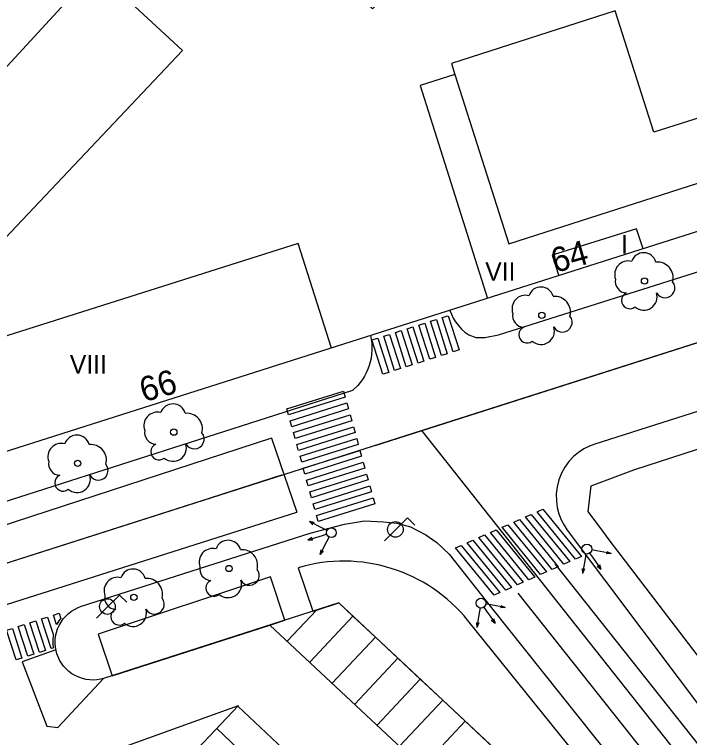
# Model space of a CAD drawing. Extents: x 282771 to 285132, y 4823109 to 4825496.
# Drawn here: x 284415.7 to 284470.6, y 4823599.6 to 4823658.4 of the extents above; entities that cross this region are included whole.
import ezdxf

# ---------------------------------------------------------------- set-up
doc = ezdxf.new("R2010")
doc.units = 0
for name, color, linetype in [('ACERA-BORDILLO', 7, 'Continuous'), ('APARCAMIENTO', 7, 'Continuous'), ('ARBOL', 7, 'Continuous'), ('BORDILLO', 7, 'Continuous'), ('CALLE-EJE', 7, 'Continuous'), ('EDIFICIO', 7, 'Continuous'), ('FAROLA', 7, 'Continuous'), ('INTERIOR-EDIFICIO', 7, 'Continuous'), ('MEDIANERA', 7, 'Continuous'), ('NUM-PORTAL', 7, 'Continuous'), ('PASO-PEATONES', 7, 'Continuous'), ('SEMAFORO', 7, 'Continuous'), ('SENAL-VIARIA', 7, 'Continuous'), ('TXT-ALTURA-EDIFICIO', 7, 'Continuous'), ('ZONA-VERDE', 7, 'Continuous')]:
    doc.layers.add(name, color=color, linetype=linetype)

msp = doc.modelspace()

# ---------------------------------------------------------------- linework, layer by layer
at = {"layer": 'ACERA-BORDILLO'}
for points in [[(284451.151, 4823634.336), (284451.272, 4823634.018), (284451.426, 4823633.703), (284451.614, 4823633.394), (284451.836, 4823633.098), (284452.091, 4823632.819), (284452.376, 4823632.563), (284452.689, 4823632.335), (284453.26, 4823632.14), (284453.996, 4823632.14), (284455.106, 4823632.348), (284521.007, 4823653.205), (284528.539, 4823655.623), (284529.88, 4823656.358), (284531.059, 4823657.336), (284531.793, 4823658.253), (284532.238, 4823659.268)], [(284542.211, 4823648.706), (284462.932, 4823623.455), (284462.492, 4823623.289), (284462.052, 4823623.066), (284461.62, 4823622.784), (284461.21, 4823622.44), (284460.832, 4823622.038), (284460.5, 4823621.58), (284460.223, 4823621.076), (284460.011, 4823620.537), (284459.871, 4823619.974), (284459.804, 4823619.403), (284459.81, 4823618.838), (284459.884, 4823618.29), (284460.02, 4823617.773), (284460.207, 4823617.292), (284460.437, 4823616.856), (284460.7, 4823616.465), (284475.796, 4823596.36)], [(284444.7, 4823632.282), (284444.793, 4823631.692), (284444.811, 4823631.387), (284444.808, 4823631.078), (284444.784, 4823630.768), (284444.738, 4823630.457), (284444.672, 4823630.149), (284444.583, 4823629.846), (284444.475, 4823629.549), (284444.346, 4823629.261), (284444.199, 4823628.984), (284444.034, 4823628.719), (284443.853, 4823628.469), (284443.659, 4823628.234), (284443.235, 4823627.814), (284393.096, 4823611.759)], [(284421.116, 4823610.23), (284439.79, 4823616.217), (284441.214, 4823616.592), (284442.568, 4823616.93), (284444.201, 4823617.202), (284445.756, 4823617.123), (284446.823, 4823617.029), (284447.936, 4823616.732), (284449.198, 4823616.064), (284450.089, 4823615.445), (284451.103, 4823614.508), (284454.436, 4823610.278), (284470.067, 4823590.626)]]:
    msp.add_lwpolyline(points, dxfattribs=at)
at = {"layer": 'APARCAMIENTO'}
for p, q in [((284389.233, 4823554.932), (284433.961, 4823602.185)), ((284423.365, 4823598.356), (284433.961, 4823602.185)), ((284433.916, 4823602.138), (284437.593, 4823598.657)), ((284432.198, 4823600.322), (284435.875, 4823596.841))]:
    msp.add_line(p, q, dxfattribs=at)
for points in [[(284436.643, 4823623.949), (284403.976, 4823613.282)], [(284405.592, 4823607.399), (284438.711, 4823617.904)], [(284437.928, 4823607.415), (284440.303, 4823609.953)], [(284439.754, 4823605.707), (284443.26, 4823609.455)], [(284464.558, 4823582.5), (284436.517, 4823608.735)], [(284441.579, 4823603.999), (284445.086, 4823607.747)], [(284443.405, 4823602.291), (284446.911, 4823606.039)], [(284445.23, 4823600.583), (284448.737, 4823604.331)], [(284447.056, 4823598.875), (284450.562, 4823602.623)], [(284448.881, 4823597.167), (284452.388, 4823600.915)]]:
    msp.add_lwpolyline(points, dxfattribs=at)
at = {"layer": 'ARBOL'}
for centre in [(284466.975, 4823636.729), (284458.626, 4823633.939), (284428.695, 4823624.429), (284420.885, 4823621.889), (284433.182, 4823613.333), (284425.449, 4823610.992)]:
    msp.add_circle(centre, 0.255, dxfattribs=at)
for centre, radius, start, end in [((284466.905, 4823637.989), 1.038, 15.64228, 161.38435), ((284465.645, 4823637.259), 1.097, 75.4318, 200.55608), ((284468.035, 4823636.989), 1.272, 345.03273, 95.79925), ((284465.535, 4823636.689), 0.935, 168.59898, 268.13236), ((284468.645, 4823636.159), 0.797, 208.96246, 38.99103), ((284458.556, 4823635.199), 1.038, 15.64228, 161.38435), ((284457.296, 4823634.469), 1.097, 75.4318, 200.55608), ((284459.686, 4823634.199), 1.272, 345.03273, 95.79925), ((284465.775, 4823635.139), 0.672, 113.73672, 309.4725), ((284466.915, 4823635.439), 1.086, 228.95447, 17.92796), ((284457.186, 4823633.899), 0.935, 168.59898, 268.13236), ((284460.296, 4823633.369), 0.797, 208.96246, 38.99103), ((284457.426, 4823632.349), 0.672, 113.73672, 309.4725), ((284458.566, 4823632.649), 1.086, 228.95447, 17.92796), ((284428.625, 4823625.689), 1.038, 15.64228, 161.38435), ((284427.365, 4823624.959), 1.097, 75.4318, 200.55608), ((284429.755, 4823624.689), 1.272, 345.03273, 95.79925), ((284420.815, 4823623.149), 1.038, 15.64228, 161.38435), ((284427.255, 4823624.389), 0.935, 168.59898, 268.13236), ((284430.365, 4823623.859), 0.797, 208.96246, 38.99103), ((284419.555, 4823622.419), 1.097, 75.4318, 200.55608), ((284421.945, 4823622.149), 1.272, 345.03273, 95.79925), ((284427.495, 4823622.839), 0.672, 113.73672, 309.4725), ((284428.635, 4823623.139), 1.086, 228.95447, 17.92796), ((284419.445, 4823621.849), 0.935, 168.59898, 268.13236), ((284422.555, 4823621.319), 0.797, 208.96246, 38.99103), ((284419.685, 4823620.299), 0.672, 113.73672, 309.4725), ((284420.825, 4823620.599), 1.086, 228.95447, 17.92796), ((284433.112, 4823614.593), 1.038, 15.64228, 161.38435), ((284431.852, 4823613.863), 1.097, 75.4318, 200.55608), ((284434.241, 4823613.593), 1.272, 345.03273, 95.79925), ((284425.379, 4823612.252), 1.038, 15.64228, 161.38435), ((284431.742, 4823613.293), 0.935, 168.59898, 268.13236), ((284434.851, 4823612.763), 0.797, 208.96246, 38.99103), ((284424.119, 4823611.522), 1.097, 75.4318, 200.55608), ((284426.509, 4823611.252), 1.272, 345.03273, 95.79925), ((284431.982, 4823611.743), 0.672, 113.73672, 309.4725), ((284433.122, 4823612.043), 1.086, 228.95447, 17.92796), ((284424.009, 4823610.952), 0.935, 168.59898, 268.13236), ((284427.119, 4823610.422), 0.797, 208.96246, 38.99103), ((284424.249, 4823609.402), 0.672, 113.73672, 309.4725), ((284425.389, 4823609.702), 1.086, 228.95447, 17.92796)]:
    msp.add_arc(centre, radius, start, end, dxfattribs=at)
at = {"layer": 'BORDILLO'}
for points in [[(284422.989, 4823604.384), (284422.724, 4823604.318), (284422.446, 4823604.275), (284422.156, 4823604.257), (284421.859, 4823604.268), (284421.559, 4823604.308), (284421.259, 4823604.379), (284420.965, 4823604.481), (284420.681, 4823604.613), (284420.413, 4823604.773), (284420.163, 4823604.958), (284419.935, 4823605.166), (284419.733, 4823605.391), (284419.557, 4823605.631), (284419.408, 4823605.88), (284419.287, 4823606.134), (284419.192, 4823606.39), (284419.12, 4823606.654), (284419.071, 4823606.932), (284419.047, 4823607.221), (284419.051, 4823607.518), (284419.085, 4823607.819), (284419.15, 4823608.12), (284419.245, 4823608.417), (284419.371, 4823608.703), (284419.525, 4823608.975), (284419.705, 4823609.229), (284419.908, 4823609.461), (284420.129, 4823609.668), (284420.365, 4823609.849), (284420.61, 4823610.003), (284420.862, 4823610.13), (284421.116, 4823610.23)], [(284470.067, 4823590.626), (284470.213, 4823590.426), (284470.346, 4823590.207), (284470.462, 4823589.973), (284470.559, 4823589.724), (284470.635, 4823589.463), (284470.687, 4823589.193), (284470.715, 4823588.917), (284470.716, 4823588.639), (284470.692, 4823588.361), (284470.643, 4823588.088), (284470.569, 4823587.823), (284470.473, 4823587.569), (284470.356, 4823587.329), (284470.222, 4823587.105), (284470.072, 4823586.898), (284469.91, 4823586.709), (284468.818, 4823585.543), (284442.107, 4823610.533), (284422.989, 4823604.384)], [(284419.1, 4823606.728), (284416.368, 4823605.728), (284418.368, 4823600.492), (284419.258, 4823600.404), (284422.989, 4823604.384)]]:
    msp.add_lwpolyline(points, dxfattribs=at)
at = {"layer": 'CALLE-EJE'}
for points in [[(284448.846, 4823624.555), (284547.201, 4823655.952)], [(284338.187, 4823593.294), (284346.949, 4823592.97), (284404.881, 4823610.502), (284448.846, 4823624.555)], [(284448.846, 4823624.555), (284521.493, 4823532.736)]]:
    msp.add_lwpolyline(points, dxfattribs=at)
at = {"layer": 'EDIFICIO'}
for points in [[(284398.535, 4823617.579), (284398.145, 4823618.559), (284397.645, 4823619.689), (284397.155, 4823620.679), (284396.605, 4823621.699), (284396.095, 4823622.579), (284395.505, 4823623.509), (284394.835, 4823624.489), (284394.175, 4823625.379), (284393.505, 4823626.209), (284392.755, 4823627.089), (284391.996, 4823627.909), (284391.446, 4823628.469), (284471.875, 4823715.938), (284527.104, 4823664.218), (284525.604, 4823658.048), (284398.535, 4823617.579)], [(284466.115, 4823621.349), (284487.485, 4823628.299), (284499.994, 4823632.369), (284515.504, 4823637.419), (284550.694, 4823648.859)], [(284545.104, 4823559.729), (284528.194, 4823546.33), (284524.219, 4823543.175), (284521.263, 4823543.51), (284513.564, 4823553.14), (284506.434, 4823562.059), (284498.254, 4823572.289), (284488.545, 4823584.439), (284475.955, 4823600.189), (284464.105, 4823615.669), (284463.655, 4823616.269), (284462.405, 4823617.959), (284462.625, 4823620.059), (284466.115, 4823621.349)]]:
    msp.add_lwpolyline(points, dxfattribs=at)
at = {"layer": 'FAROLA'}
for p, q in [((284447.699, 4823617.442), (284446.759, 4823616.512)), ((284448.289, 4823616.852), (284447.699, 4823617.442)), ((284446.759, 4823616.512), (284445.829, 4823615.572)), ((284424.275, 4823611.17), (284423.335, 4823610.24)), ((284424.865, 4823610.58), (284424.275, 4823611.17)), ((284423.335, 4823610.24), (284422.405, 4823609.3))]:
    msp.add_line(p, q, dxfattribs=at)
for centre in [(284446.719, 4823616.512), (284423.295, 4823610.24)]:
    msp.add_circle(centre, 0.637, dxfattribs=at)
at = {"layer": 'INTERIOR-EDIFICIO'}
for points in [[(284431.065, 4823671.558), (284444.855, 4823658.858), (284446.695, 4823660.878), (284447.565, 4823660.088), (284457.195, 4823670.488), (284449.095, 4823677.728), (284467.345, 4823697.018), (284474.665, 4823690.298), (284479.855, 4823695.888), (284506.854, 4823671.218), (284501.724, 4823665.628), (284506.564, 4823661.158), (284503.814, 4823660.278), (284487.145, 4823654.998), (284467.725, 4823648.839), (284464.595, 4823658.698), (284451.275, 4823654.418), (284451.555, 4823653.518), (284448.735, 4823652.638), (284454.195, 4823635.309)], [(284441.515, 4823631.269), (284438.815, 4823639.769), (284411.335, 4823631.079), (284409.375, 4823634.299), (284429.415, 4823655.478), (284422.325, 4823662.048)], [(284466.858, 4823639.339), (284466.335, 4823640.979), (284459.465, 4823638.839), (284459.996, 4823637.153)]]:
    msp.add_lwpolyline(points, dxfattribs=at)
at = {"layer": 'MEDIANERA'}
msp.add_lwpolyline([(284451.555, 4823653.518), (284455.945, 4823639.739), (284472.075, 4823644.919), (284473.245, 4823641.379)], dxfattribs=at)
at = {"layer": 'PASO-PEATONES'}
for points in [[(284449.576, 4823633.448), (284450.053, 4823633.599), (284450.941, 4823630.811), (284450.464, 4823630.659)], [(284450.529, 4823633.751), (284451.005, 4823633.903), (284451.894, 4823631.114), (284451.417, 4823630.962)], [(284447.671, 4823632.841), (284448.147, 4823632.992), (284449.035, 4823630.204), (284448.559, 4823630.052)], [(284448.623, 4823633.144), (284449.1, 4823633.296), (284449.988, 4823630.507), (284449.512, 4823630.355)], [(284445.765, 4823632.234), (284446.241, 4823632.385), (284447.129, 4823629.597), (284446.653, 4823629.445)], [(284446.718, 4823632.537), (284447.194, 4823632.689), (284448.082, 4823629.9), (284447.606, 4823629.749)], [(284445.7, 4823629.142), (284444.812, 4823631.93), (284445.288, 4823632.082), (284446.177, 4823629.293)], [(284438.025, 4823625.834), (284437.891, 4823626.316), (284442.497, 4823627.764), (284442.63, 4823627.283)], [(284438.292, 4823624.87), (284438.158, 4823625.352), (284442.764, 4823626.8), (284442.898, 4823626.318)], [(284438.56, 4823623.906), (284438.426, 4823624.388), (284443.032, 4823625.836), (284443.166, 4823625.354)], [(284438.813, 4823622.994), (284438.694, 4823623.424), (284443.3, 4823624.872), (284443.409, 4823624.479), (284443.434, 4823624.39), (284438.83, 4823622.942)], [(284439.096, 4823621.978), (284438.962, 4823622.46), (284443.568, 4823623.908), (284443.702, 4823623.426)], [(284439.363, 4823621.014), (284439.23, 4823621.496), (284443.836, 4823622.944), (284443.969, 4823622.462)], [(284439.631, 4823620.049), (284439.497, 4823620.532), (284444.103, 4823621.98), (284444.237, 4823621.498)], [(284439.899, 4823619.085), (284439.765, 4823619.568), (284444.371, 4823621.016), (284444.505, 4823620.534)], [(284440.167, 4823618.121), (284440.033, 4823618.603), (284444.639, 4823620.052), (284444.773, 4823619.57)], [(284440.435, 4823617.157), (284440.301, 4823617.639), (284444.907, 4823619.088), (284445.041, 4823618.606)], [(284460.426, 4823613.679), (284457.295, 4823617.526), (284457.769, 4823617.736), (284460.9, 4823613.889)], [(284461.374, 4823614.098), (284458.243, 4823617.946), (284458.717, 4823618.155), (284461.848, 4823614.308)], [(284459.478, 4823613.26), (284456.347, 4823617.107), (284456.821, 4823617.317), (284459.952, 4823613.469)], [(284457.582, 4823612.421), (284454.451, 4823616.268), (284454.925, 4823616.478), (284458.056, 4823612.631)], [(284458.53, 4823612.84), (284455.399, 4823616.688), (284455.873, 4823616.897), (284459.004, 4823613.05)], [(284456.634, 4823612.002), (284453.503, 4823615.849), (284453.976, 4823616.059), (284457.108, 4823612.211)], [(284455.686, 4823611.582), (284452.554, 4823615.43), (284453.028, 4823615.639), (284456.16, 4823611.792)], [(284454.738, 4823611.163), (284451.606, 4823615.01), (284452.073, 4823615.217), (284455.212, 4823611.373)], [(284419.504, 4823609.291), (284419.356, 4823609.082), (284419.192, 4823608.793), (284419.144, 4823608.777), (284418.9, 4823609.535), (284419.376, 4823609.689), (284419.49, 4823609.334)], [(284418.252, 4823606.659), (284417.776, 4823606.506), (284416.997, 4823608.921), (284417.472, 4823609.074)], [(284418.88, 4823606.862), (284418.728, 4823606.813), (284417.948, 4823609.228), (284418.424, 4823609.381), (284418.9, 4823607.908), (284418.888, 4823607.852), (284418.852, 4823607.531), (284418.847, 4823607.214), (284418.873, 4823606.906)], [(284416.348, 4823606.045), (284415.873, 4823605.892), (284415.093, 4823608.307), (284415.569, 4823608.46)], [(284417.3, 4823606.352), (284416.824, 4823606.199), (284416.045, 4823608.614), (284416.521, 4823608.767)]]:
    msp.add_lwpolyline(points, close=True, dxfattribs=at)
at = {"layer": 'SEMAFORO'}
for p, q in [((284440.791, 4823616.611), (284439.722, 4823617.156)), ((284440.015, 4823616.895), (284439.722, 4823617.156)), ((284440.106, 4823617.073), (284439.722, 4823617.156)), ((284441.147, 4823616.429), (284440.791, 4823616.611)), ((284440.75, 4823616.003), (284439.607, 4823615.632)), ((284441.127, 4823616.125), (284440.75, 4823616.003)), ((284441.14, 4823615.535), (284441.322, 4823615.891)), ((284439.935, 4823615.858), (284439.607, 4823615.632)), ((284440.005, 4823615.642), (284439.607, 4823615.632)), ((284440.594, 4823614.466), (284441.14, 4823615.535)), ((284440.594, 4823614.466), (284440.678, 4823614.85)), ((284440.856, 4823614.759), (284440.594, 4823614.466)), ((284463.076, 4823614.769), (284462.682, 4823614.839)), ((284464.257, 4823614.56), (284463.076, 4823614.769)), ((284463.901, 4823614.725), (284464.257, 4823614.56)), ((284462.149, 4823614.121), (284461.94, 4823612.939)), ((284462.218, 4823614.514), (284462.149, 4823614.121)), ((284462.515, 4823614.584), (284462.742, 4823614.259)), ((284462.742, 4823614.259), (284463.431, 4823613.275)), ((284464.257, 4823614.56), (284463.866, 4823614.528)), ((284463.305, 4823613.652), (284463.431, 4823613.275)), ((284461.908, 4823613.33), (284461.94, 4823612.939)), ((284462.105, 4823613.296), (284461.94, 4823612.939)), ((284463.119, 4823613.523), (284463.431, 4823613.275)), ((284453.613, 4823610.119), (284453.543, 4823609.725)), ((284453.909, 4823610.188), (284454.136, 4823609.864)), ((284454.47, 4823610.373), (284454.076, 4823610.443)), ((284455.652, 4823610.165), (284454.47, 4823610.373)), ((284455.652, 4823610.165), (284455.26, 4823610.132)), ((284455.295, 4823610.329), (284455.652, 4823610.165)), ((284453.543, 4823609.725), (284453.334, 4823608.543)), ((284454.136, 4823609.864), (284454.826, 4823608.879)), ((284453.302, 4823608.935), (284453.334, 4823608.543)), ((284453.499, 4823608.9), (284453.334, 4823608.543)), ((284454.514, 4823609.127), (284454.826, 4823608.879)), ((284454.699, 4823609.256), (284454.826, 4823608.879))]:
    msp.add_line(p, q, dxfattribs=at)
for centre in [(284441.504, 4823616.247), (284462.288, 4823614.908), (284453.682, 4823610.513)]:
    msp.add_circle(centre, 0.4, dxfattribs=at)
at = {"layer": 'SENAL-VIARIA'}
for points in [[(284445.074, 4823623.351), (284554.363, 4823658.239)], [(284436.643, 4823623.949), (284438.711, 4823617.904)], [(284430.924, 4823618.842), (284437.483, 4823620.943)], [(284404.881, 4823610.502), (284430.924, 4823618.842)], [(284459.679, 4823613.714), (284516.602, 4823541.899)], [(284456.677, 4823611.334), (284513.599, 4823539.519)]]:
    msp.add_lwpolyline(points, dxfattribs=at)
at = {"layer": 'ZONA-VERDE'}
for p, q in [((284438.814, 4823613.399), (284439.995, 4823609.854)), ((284436.562, 4823612.657), (284422.548, 4823607.99)), ((284437.737, 4823609.128), (284436.562, 4823612.657)), ((284466.91, 4823591.376), (284452.621, 4823609.094)), ((284422.548, 4823607.99), (284423.676, 4823604.605))]:
    msp.add_line(p, q, dxfattribs=at)
for points in [[(284439.995, 4823609.854), (284440.303, 4823609.953), (284442.107, 4823610.533), (284443.26, 4823609.455), (284445.086, 4823607.747), (284446.911, 4823606.039), (284448.737, 4823604.331), (284450.562, 4823602.623), (284452.388, 4823600.915), (284454.213, 4823599.207), (284456.039, 4823597.499), (284457.865, 4823595.791), (284459.69, 4823594.083), (284461.516, 4823592.375), (284463.341, 4823590.667), (284465.018, 4823589.098)], [(284423.676, 4823604.605), (284436.517, 4823608.735), (284437.737, 4823609.128)]]:
    msp.add_lwpolyline(points, dxfattribs=at)
msp.add_arc((284442.502, 4823600.933), 13, 38.8869, 106.47799, dxfattribs=at)

# ---------------------------------------------------------------- texts
at = {"layer": 'NUM-PORTAL'}
for s, p in [('64', (284459.704, 4823637.361)), ('66', (284426.251, 4823626.854))]:
    msp.add_text(s, height=2, rotation=15.92004, dxfattribs=at).set_placement(p)
at = {"layer": 'TXT-ALTURA-EDIFICIO'}
for s, p in [('I', (284465.073, 4823638.962)), ('VII', (284454.025, 4823636.749)), ('VIII', (284420.245, 4823629.199))]:
    msp.add_text(s, height=1.5, rotation=0.00004, dxfattribs=at).set_placement(p)

doc.saveas('drawing.dxf')
